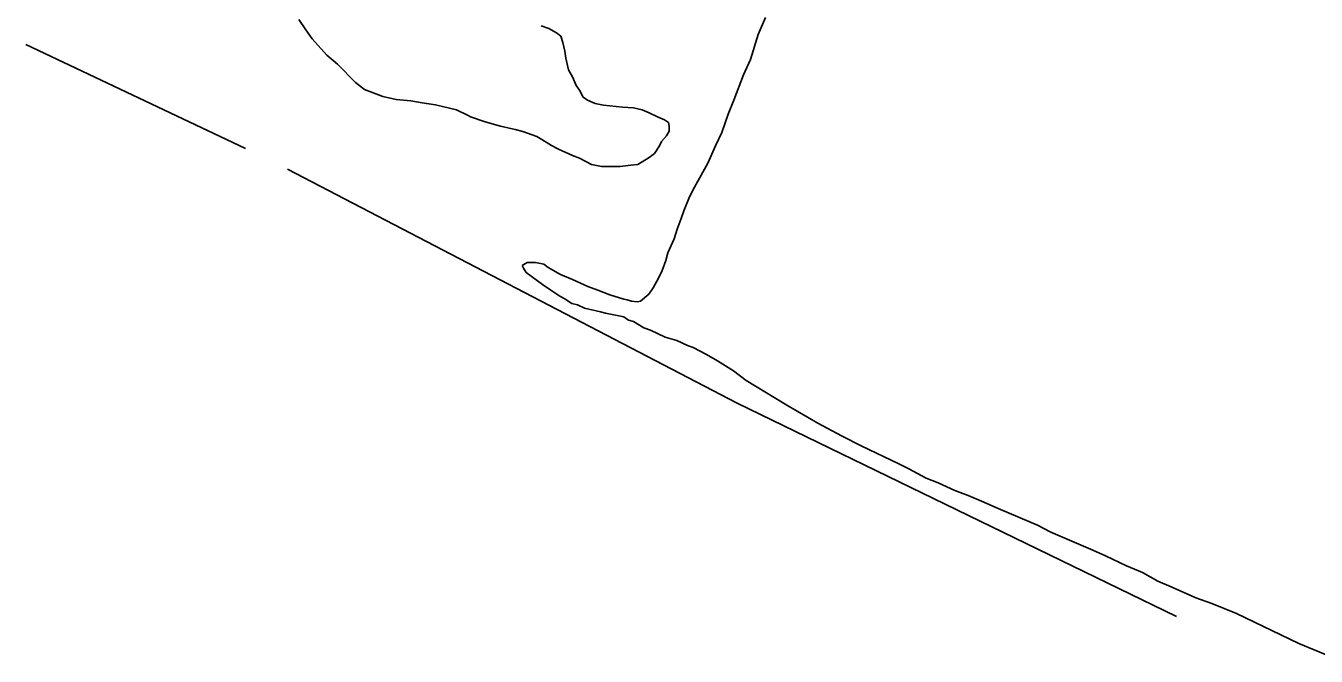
# Model space of a CAD drawing. Extents: x 3355724 to 3393621, y 594744 to 620174.
# Drawn here: x 3368695 to 3369750, y 603466 to 603981 of the extents above; entities that cross this region are included whole.
import ezdxf

# ---------------------------------------------------------------- set-up
doc = ezdxf.new("R2010")
doc.units = 0
doc.layers.add('V-SITE-VEGE', color=7, linetype='Continuous')
doc.layers.add('V-TOPO-SHOR', color=7, linetype='Continuous')

msp = doc.modelspace()

# ---------------------------------------------------------------- linework, layer by layer
at = {"layer": 'V-SITE-VEGE'}
for p, q in [((3368918.6, 603986.3), (3368924.3, 603977.7)), ((3369299.9, 603987.8), (3369294.1, 603974.1)), ((3368924.3, 603977.7), (3368929.5, 603970.3)), ((3369123, 603978.8), (3369116.7, 603981.1)), ((3369129.3, 603975.3), (3369123, 603978.8)), ((3369132.7, 603972.5), (3369129.3, 603975.3)), ((3369294.1, 603974.1), (3369287.8, 603953.5)), ((3368929.5, 603970.3), (3368941.5, 603957.1)), ((3369134.4, 603967.3), (3369132.7, 603972.5)), ((3369136.1, 603960.4), (3369134.4, 603967.3)), ((3368941.5, 603957.1), (3368950.1, 603949.7)), ((3369136.7, 603954.7), (3369136.1, 603960.4)), ((3369139, 603945), (3369136.7, 603954.7)), ((3369287.8, 603953.5), (3369282.1, 603940.9)), ((3368950.1, 603949.7), (3368964.9, 603934.8)), ((3369142.4, 603939.3), (3369139, 603945)), ((3368964.9, 603934.8), (3368972.4, 603929)), ((3369145.3, 603932.4), (3369142.4, 603939.3)), ((3369148.1, 603928.4), (3369145.3, 603932.4)), ((3369282.1, 603940.9), (3369274.1, 603920.3)), ((3368972.4, 603929), (3368987.3, 603923.3)), ((3368987.3, 603923.3), (3368998.1, 603921)), ((3368998.1, 603921), (3369010.2, 603919.9)), ((3369151, 603922.7), (3369148.1, 603928.4)), ((3369154.4, 603920.4), (3369151, 603922.7)), ((3369010.2, 603919.9), (3369019.3, 603918.1)), ((3369019.3, 603918.1), (3369030.2, 603916.4)), ((3369030.2, 603916.4), (3369047.4, 603912.4)), ((3369047.4, 603912.4), (3369057.1, 603907.8)), ((3369160.7, 603917.5), (3369154.4, 603920.4)), ((3369167.6, 603916.3), (3369160.7, 603917.5)), ((3369183.1, 603914.6), (3369167.6, 603916.3)), ((3369192.2, 603914), (3369183.1, 603914.6)), ((3369199.1, 603912.3), (3369192.2, 603914)), ((3369204.8, 603910), (3369199.1, 603912.3)), ((3369211.7, 603906.6), (3369204.8, 603910)), ((3369274.1, 603920.3), (3369269.5, 603908.9)), ((3369057.1, 603907.8), (3369058.8, 603906.7)), ((3369058.8, 603906.7), (3369070.8, 603902.7)), ((3369070.8, 603902.7), (3369083.4, 603899.2)), ((3369217.4, 603904.3), (3369211.7, 603906.6)), ((3369220.8, 603902), (3369217.4, 603904.3)), ((3369221.4, 603899.1), (3369220.8, 603902)), ((3369269.5, 603908.9), (3369264.3, 603894)), ((3369083.4, 603899.2), (3369095.4, 603896.3)), ((3369095.4, 603896.3), (3369101.7, 603894.6)), ((3369101.7, 603894.6), (3369113.2, 603890.6)), ((3369113.2, 603890.6), (3369117.2, 603888.3)), ((3369215.1, 603886.6), (3369219.1, 603891.1)), ((3369219.1, 603891.1), (3369221.4, 603895.1)), ((3369221.4, 603895.1), (3369221.4, 603899.1)), ((3369264.3, 603894), (3369259.2, 603883.1)), ((3369117.2, 603888.3), (3369125.2, 603883.2)), ((3369125.2, 603883.2), (3369130.9, 603880.3)), ((3369130.9, 603880.3), (3369142.4, 603875.1)), ((3369209.4, 603876.8), (3369213.4, 603883.1)), ((3369213.4, 603883.1), (3369215.1, 603886.6)), ((3369259.2, 603883.1), (3369252.9, 603868.8)), ((3369142.4, 603875.1), (3369148.1, 603872.8)), ((3369148.1, 603872.8), (3369157.8, 603867.7)), ((3369157.8, 603867.7), (3369165.9, 603866)), ((3369195.6, 603867.7), (3369204.8, 603873.4)), ((3369204.8, 603873.4), (3369209.4, 603876.8)), ((3369252.9, 603868.8), (3369242, 603849.3)), ((3369165.9, 603866), (3369181.3, 603866)), ((3369181.3, 603866), (3369189.9, 603867.1)), ((3369189.9, 603867.1), (3369195.6, 603867.7)), ((3369242, 603849.3), (3369238, 603841.3)), ((3369238, 603841.3), (3369233.4, 603829.9)), ((3369233.4, 603829.9), (3369231.1, 603823.6)), ((3369227.7, 603815), (3369225.4, 603807)), ((3369231.1, 603823.6), (3369227.7, 603815)), ((3369225.4, 603807), (3369220.2, 603795.5)), ((3369220.2, 603795.5), (3369218.5, 603789.2)), ((3369105.1, 603787.6), (3369101.1, 603785.3)), ((3369101.1, 603785.3), (3369102.3, 603783)), ((3369112, 603787.6), (3369105.1, 603787.6)), ((3369118.9, 603786.4), (3369112, 603787.6)), ((3369122.3, 603783.5), (3369118.9, 603786.4)), ((3369132.6, 603777.8), (3369122.3, 603783.5)), ((3369218.5, 603789.2), (3369215.6, 603781.2)), ((3369102.3, 603783), (3369104.5, 603779.5)), ((3369104.5, 603779.5), (3369117.7, 603769.8)), ((3369142.3, 603773.8), (3369132.6, 603777.8)), ((3369154.9, 603768.1), (3369142.3, 603773.8)), ((3369212.8, 603775.5), (3369208.2, 603766.9)), ((3369215.6, 603781.2), (3369212.8, 603775.5)), ((3369117.7, 603769.8), (3369124.6, 603765.2)), ((3369124.6, 603765.2), (3369132, 603760.1)), ((3369162.9, 603765.2), (3369154.9, 603768.1)), ((3369172.7, 603761.2), (3369162.9, 603765.2)), ((3369208.2, 603766.9), (3369204.7, 603761.7)), ((3369132, 603760.1), (3369135.5, 603758.3)), ((3369135.5, 603758.3), (3369141.8, 603754.3)), ((3369141.8, 603754.3), (3369146.3, 603753.2)), ((3369146.3, 603753.2), (3369152.1, 603750.3)), ((3369184.1, 603757.7), (3369172.7, 603761.2)), ((3369187, 603757.2), (3369184.1, 603757.7)), ((3369190.4, 603756), (3369187, 603757.2)), ((3369195, 603755.5), (3369190.4, 603756)), ((3369197.9, 603756), (3369195, 603755.5)), ((3369204.7, 603761.7), (3369197.9, 603756)), ((3369152.1, 603750.3), (3369165.2, 603747.5)), ((3369165.2, 603747.5), (3369169.2, 603746.3)), ((3369169.2, 603746.3), (3369184.1, 603743.4)), ((3369184.1, 603743.4), (3369188.1, 603740.6)), ((3369188.1, 603740.6), (3369192.1, 603739.4)), ((3369192.1, 603739.4), (3369200.7, 603734.3)), ((3369200.7, 603734.3), (3369205.9, 603732.5)), ((3369205.9, 603732.5), (3369217.9, 603726.8)), ((3369217.9, 603726.8), (3369227.6, 603723.9)), ((3369227.6, 603723.9), (3369236.2, 603719.9)), ((3369236.2, 603719.9), (3369240.8, 603718.2)), ((3369240.8, 603718.2), (3369251.7, 603712.5)), ((3369251.7, 603712.5), (3369260.8, 603707.3)), ((3369260.8, 603707.3), (3369274, 603699.3)), ((3369274, 603699.3), (3369284.3, 603691.3)), ((3369284.3, 603691.3), (3369317.5, 603671.2)), ((3369317.5, 603671.2), (3369342.7, 603656.3)), ((3369342.7, 603656.3), (3369362.1, 603646)), ((3369362.1, 603646), (3369378.1, 603638)), ((3369378.1, 603638), (3369409.1, 603623.1)), ((3369409.1, 603623.1), (3369417.1, 603619.1)), ((3369417.1, 603619.1), (3369431.4, 603611.6)), ((3369431.4, 603611.6), (3369441.1, 603607.6)), ((3369441.1, 603607.6), (3369454.8, 603601.3)), ((3369454.8, 603601.3), (3369465.7, 603597.3)), ((3369465.7, 603597.3), (3369476.6, 603592.7)), ((3369476.6, 603592.7), (3369492.1, 603585.8)), ((3369492.1, 603585.8), (3369522.4, 603573.2)), ((3369522.4, 603573.2), (3369533.3, 603567.5)), ((3369533.3, 603567.5), (3369567.6, 603552.6)), ((3369567.6, 603552.6), (3369577.9, 603548)), ((3369577.9, 603548), (3369595.1, 603540)), ((3369595.1, 603540), (3369608.2, 603534.3)), ((3369608.2, 603534.3), (3369620.8, 603527.4)), ((3369620.8, 603527.4), (3369631.7, 603522.8)), ((3369631.7, 603522.8), (3369651.8, 603513.6)), ((3369651.8, 603513.6), (3369664.9, 603509)), ((3369664.9, 603509), (3369685, 603501)), ((3369685, 603501), (3369735.9, 603476.4)), ((3369735.9, 603476.4), (3369761.1, 603466.1))]:
    msp.add_line(p, q, dxfattribs=at)
at = {"layer": 'V-TOPO-SHOR'}
msp.add_line((3368695.4, 603965.8), (3368875, 603880.9), dxfattribs=at)
msp.add_lwpolyline([(3368909.2, 603863.9), (3369276.9, 603672.7), (3369636, 603498.6)], dxfattribs=at)

doc.saveas('drawing.dxf')
